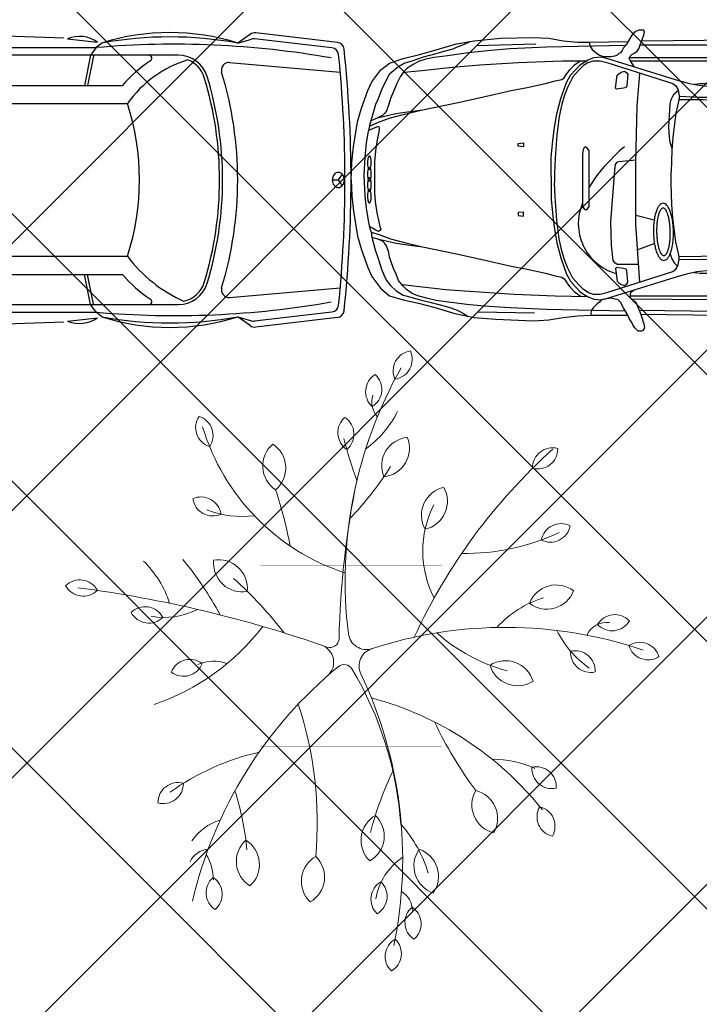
# Model space of a CAD drawing. Header units: millimetres. Extents: x 747415 to 1601423, y -236173 to 551995.
# Tile 507 of 549: x 1170216 to 1174714, y 219376 to 225889. Entities that reach past the tile are written whole.
import ezdxf

# ---------------------------------------------------------------- set-up
doc = ezdxf.new("R2010")
doc.units = ezdxf.units.MM
doc.header["$LTSCALE"] = 100
doc.header["$MEASUREMENT"] = 0
doc.linetypes.add('DASHED2', pattern=[9.525, 6.35, -3.175])
doc.layers.get('0').update_dxf_attribs({"linetype": 'CONTINUOUS', "lineweight": 0})
for name, color, linetype in [('T--A9041_VERHARDING_Parkeren', 9, 'CONTINUOUS'), ('T--L9041_VERHARDING_Parkeren', 9, 'DASHED2'), ('T--L9082_INRICHTING_SPECIFIEK_Auto', 8, 'CONTINUOUS')]:
    doc.layers.add(name, color=color, linetype=linetype)
doc.layers.add('T--A9042_BEPLANTING', color=90, linetype='CONTINUOUS', lineweight=0)
doc.layers.add('T--L9042_BOMEN', color=84, linetype='CONTINUOUS', lineweight=0)

# ---------------------------------------------------------------- blocks, each defined once
blk = doc.blocks.new('auto09')
for points in [[(-1900, 938.8), (-3000, 975), (-3500, 934.7), (-4250, 874.2), (-4581.7, 832.8)], [(-1875.7, 933.5), (-1677.9, 911.4)], [(-665.6, 964.1), (-750, 905), (-659.8, 931.8)], [(-126.1, 873.6), (-639.8, 933.5)], [(-89.6, 909.6), (-631.1, 972.8)], [(-2546.7, 875), (-1686.5, 875), (-1723.7, 825), (-1764.2, 625)], [(-1650, 905), (-1686.5, 875)], [(-1143.1, 825), (-1338.3, 825), (-2563.9, 825)], [(-1704.1, 821), (-1743.8, 625)], [(-2750, 775), (-2400, 625), (-1513.4, 625)], [(-804.1, 777.1), (-71.2, 713.2)], [(-2474.2, 505), (-1480, 505)], [(-124.1, 0), (-84.1, 0)], [(-58.7, 38.6), (-84.1, 0), (-58.7, -38.6)], [(-2474.2, -505), (-1480, -505)], [(-2750, -775), (-2400, -625), (-1513.4, -625)], [(-1650, -905), (-1686.5, -875), (-1723.7, -825), (-1764.2, -625)], [(-1704.1, -821), (-1743.8, -625)], [(-804.1, -777.1), (-71.2, -713.2)], [(-4581.7, -832.8), (-4250, -874.2), (-3500, -934.7), (-3000, -975), (-1900, -938.8)], [(-2563.9, -825), (-1143.1, -825)], [(-2546.7, -875), (-1686.5, -875)], [(-1875.7, -933.5), (-1677.9, -911.4)], [(-665.6, -964.1), (-750, -905), (-659.8, -931.8)], [(-126.1, -873.6), (-639.8, -933.5)], [(-89.6, -909.6), (-631.1, -972.8)]]:
    blk.add_lwpolyline(points)
for centre, radius, start, end in [((-1796.7, 744.1), 205.2, 54.62698, 112.627), ((-1200, -506.4), 1481.4, 72.31637, 107.68363), ((-1200, -1558.2), 2504, 79.6469, 100.3531), ((-636.9, 923.1), 50, 83.34557, 124.99202), ((-645.6, 883.9), 50, 83.34557, 106.55653), ((-1168.5, -5077.3), 5974.8, 80.00387, 94.97394), ((-131.9, 823.9), 50, 5.82009, 83.34557), ((-95.4, 860), 50, 6.04557, 83.34557), ((-8215.3, 0), 8215.3, 353.95443, 6.04557), ((-862.6, 70.9), 854.7, 122.94071, 139.58811), ((-862.6, 70.9), 754.7, 106.74929, 144.88805), ((-1338.3, 805), 20, 302.94071, 90), ((-1143.1, 625), 200, 16.95049, 90), ((-1143.1, 625), 180, 16.95049, 69.50583), ((-8215.3, 0), 8175.3, 354.17991, 5.82009), ((-808.4, 727.3), 50, 85.0236, 196.95556), ((-3193.8, 0), 2323.7, 343.04951, 16.95049), ((-3193.8, 0), 2343.7, 343.04951, 16.95049), ((-3193.8, 0), 2443.7, 343.04444, 16.95556), ((-3033.9, 0), 1633.9, 341.99649, 18.00351), ((-61.8, 0), 62.3, 161.66631, 180), ((-61.8, 0), 62.3, 180, 198.33369), ((-72.7, 3.6), 50.8, 141.34019, 161.66631), ((-79.7, 9.2), 41.9, 117.37363, 141.34019), ((-84.1, 17.7), 32.3, 90, 117.37363), ((-84.1, 17.7), 32.3, 62.62637, 90), ((-88.5, 9.2), 41.9, 38.65981, 62.62637), ((-95.5, 3.6), 50.8, 18.33369, 38.65981), ((-106.4, 0), 62.3, 0, 18.33369), ((-72.7, -3.6), 50.8, 198.33369, 218.65981), ((-79.7, -9.2), 41.9, 218.65981, 242.62637), ((-84.1, -17.7), 32.3, 242.62637, 270), ((-84.1, -17.7), 32.3, 270, 297.37363), ((-88.5, -9.2), 41.9, 297.37363, 321.34019), ((-95.5, -3.6), 50.8, 321.34019, 341.66631), ((-106.4, 0), 62.3, 341.66631, 0), ((-719.6, 67.9), 952.1, 216.99463, 245.94303), ((-862.6, -70.9), 854.7, 220.41189, 237.05929), ((-1143.1, -625), 200, 270, 343.04951), ((-1143.1, -625), 180, 281.35433, 343.04951), ((-808.4, -727.3), 50, 163.04444, 274.9764), ((-1168.5, 5077.3), 5974.8, 265.02606, 279.99613), ((-1338.3, -805), 20, 270, 57.05929), ((-131.9, -823.9), 50, 276.65443, 354.17991), ((-1796.7, -744.1), 205.2, 247.373, 305.37302), ((-1200, 1558.2), 2504, 259.6469, 280.3531), ((-1200, 506.4), 1481.4, 252.31637, 287.68363), ((-95.4, -860), 50, 276.65443, 353.95443), ((-636.9, -923.1), 50, 235.00798, 276.65443), ((-645.6, -883.9), 50, 253.44347, 276.65443)]:
    blk.add_arc(centre, radius, start, end)
blk = doc.blocks.new('auto33')
for p, q in [((830.324, 888.875), (1224.2, 899.525)), ((2006.612, -266.126), (1884.2, -234.188)), ((1894.85, -463.063), (2006.612, -420.476)), ((840.975, -872.9), (1213.55, -878.225))]:
    blk.add_line(p, q)
for points in [[(1873.55, 750.487), (1852.262, 782.425), (1841.612, 803.712), (1846.937, 819.687), (1857.587, 830.325), (1878.875, 840.974), (1894.85, 851.612), (1905.487, 867.587), (1916.137, 899.525), (1926.775, 926.137), (1932.099, 942.1), (1937.425, 958.075), (1942.75, 979.362), (1937.425, 990), (1905.487, 990), (1889.525, 984.687), (1878.875, 979.362), (1873.55, 974.037), (1862.912, 963.387), (1852.262, 947.425), (1836.3, 920.812), (1820.325, 894.2), (1804.362, 872.912), (1793.712, 856.937), (1783.075, 840.974), (1772.424, 835.65), (1761.775, 825), (1745.812, 819.687), (1719.2, 814.362), (1655.325, 814.362)], [(0, 0), (5.325, 117.099), (15.975, 218.225), (42.587, 383.225), (69.2, 473.712), (111.775, 590.812), (138.387, 649.362), (196.937, 729.2), (255.487, 771.775), (345.975, 803.712), (452.425, 830.325), (548.225, 856.937), (697.262, 899.525), (814.362, 920.812), (989.999, 936.775), (1208.225, 942.1), (1309.362, 936.775), (1405.162, 920.812), (1500.975, 910.162), (1580.812, 910.162), (1833.062, 915.425)], [(122.425, 356.612), (133.062, 393.875), (149.037, 447.099), (165, 500.325), (180.975, 537.587), (196.937, 580.162), (212.912, 617.425), (234.2, 660), (255.487, 702.587), (282.1, 723.875), (314.037, 750.487), (351.299, 771.775), (404.525, 787.75), (479.037, 814.362), (564.2, 835.65), (617.425, 851.612), (675.975, 867.587), (697.262, 878.225), (729.2, 888.875), (755.812, 899.525), (789.287, 916.25)], [(1924.637, 920.799), (2544.2, 926.137), (3097.749, 920.812), (3385.162, 920.812), (3592.75, 936.775)], [(1815, 888.875), (1293.387, 878.225), (1053.875, 867.587), (926.137, 856.937), (777.1, 840.974), (622.75, 819.687), (548.225, 809.037), (495, 798.387), (447.1, 782.425), (415.162, 766.462), (372.587, 739.837), (351.299, 718.55), (324.675, 681.299), (303.387, 638.712), (287.425, 601.449), (260.812, 537.587), (250.162, 500.325), (234.2, 457.75), (223.55, 441.774), (207.587, 425.812), (175.65, 409.837)], [(1575.487, 910.162), (1580.812, 888.875), (1596.775, 862.262), (1623.387, 840.974), (1644.687, 825), (1676.612, 814.362)], [(1914.362, 894.2), (2581.462, 894.2), (2980.65, 894.2), (3502.262, 888.875), (3608.712, 883.55), (3949.362, 867.587)], [(122.425, 356.612), (186.287, 383.225), (260.812, 409.837), (361.937, 436.449), (473.712, 463.075), (697.262, 510.975), (867.587, 548.225), (1059.2, 590.812), (1165.65, 612.1), (1288.075, 638.712), (1351.937, 654.687), (1394.525, 665.325), (1410.487, 675.975), (1421.137, 691.937), (1431.774, 707.912), (1447.75, 729.2), (1479.687, 761.137), (1516.937, 787.75)], [(351.299, 713.225), (468.387, 723.875), (670.649, 745.162), (851.612, 761.137), (1107.1, 777.1), (1399.837, 787.75), (1554.2, 787.75)], [(1325.325, 21.3), (1325.325, 149.037), (1335.975, 260.812), (1346.612, 345.975), (1362.587, 436.449), (1389.2, 537.587), (1410.487, 601.449), (1426.45, 644.037), (1453.074, 691.937), (1485, 729.2), (1516.937, 761.137), (1538.225, 777.1), (1564.837, 793.075), (1607.425, 809.037), (1655.325, 814.362), (1697.912, 803.712), (2145, 665.325), (2198.225, 649.362), (2240.812, 638.712), (2288.712, 628.075), (2373.875, 617.425)], [(1570.162, 777.1), (1602.1, 787.75), (1650, 787.75), (1692.587, 777.1), (2129.037, 638.712), (2150.325, 622.75), (2166.3, 596.137), (2171.612, 553.55), (2171.612, 537.587), (2150.325, 441.774), (2129.037, 282.099), (2123.712, 196.937), (2118.387, 53.224)], [(1843.387, 809.037), (2475, 809.037), (2932.75, 809.037), (3369.2, 798.387), (3550.162, 793.075)], [(1849.6, 787.75), (2086.462, 787.75), (2437.75, 787.75), (2661.3, 787.75), (2767.75, 787.75), (2916.775, 782.425), (3385.162, 777.1), (3614.037, 771.775)], [(1570.162, 777.1), (1538.225, 755.812), (1506.3, 723.875), (1469.037, 681.299), (1431.774, 612.1), (1410.487, 553.55), (1394.525, 500.325), (1378.55, 420.487), (1362.587, 298.062), (1351.937, 143.712), (1346.612, 47.912), (1346.612, -15.963)], [(1756.462, 601.449), (1751.137, 606.774), (1761.775, 691.937), (1772.424, 702.587), (1788.387, 713.225), (1809.687, 718.55), (1825.65, 707.912), (1830.975, 697.262), (1825.65, 622.75), (1820.325, 612.1), (1804.362, 606.774), (1756.462, 601.449)], [(1910.812, -675.963), (1884.2, -292.738), (1884.2, 111.775), (1894.85, 489.687), (1910.812, 702.587)], [(2123.712, 212.912), (2113.074, 250.162), (2107.75, 282.099), (2102.425, 351.3), (2113.074, 500.325), (2118.387, 532.262), (2129.037, 553.55), (2139.687, 569.525), (2155.65, 585.487), (2166.3, 590.812)], [(2272.749, 633.387), (2310, 638.712), (2437.75, 638.712), (2475, 628.075), (2490.975, 617.425), (2496.3, 612.1)], [(2171.612, 553.55), (2304.687, 548.225), (2533.55, 548.225), (2868.875, 542.912), (3321.3, 532.262), (3582.099, 532.262), (4130.325, 510.975)], [(2171.612, 532.262), (2331.3, 532.262), (2522.912, 526.937), (2863.55, 521.612), (3257.424, 516.3), (4130.325, 495)], [(133.062, 393.875), (175.65, 409.837), (212.912, 420.487), (287.425, 436.449), (340.65, 447.099), (473.712, 463.075)], [(122.425, 356.612), (111.775, 308.712), (101.137, 244.837), (90.487, 149.037), (85.162, 31.937), (90.487, -106.451), (101.137, -186.288), (111.775, -255.475), (122.425, -314.025), (133.062, -345.963)], [(117.1, 330), (180.975, 356.612), (186.287, 345.975), (186.287, 330), (175.65, 276.774), (165, 212.912), (154.362, 122.424), (154.362, -85.163), (159.675, -143.7), (170.324, -218.225), (180.975, -266.126), (191.612, -308.7), (196.937, -324.675), (191.612, -335.325), (180.975, -340.638), (159.675, -330), (122.425, -308.7)], [(1107.225, 241.062), (1141.85, 246.187), (1141.85, 219.062), (1107.225, 222.312), (1107.225, 241.062)], [(1532.912, 175.65), (1532.912, -175.638), (1543.55, -191.613), (1554.2, -196.938), (1564.837, -191.613), (1575.487, -175.638), (1575.487, -159.675), (1575.487, 191.612), (1564.837, 207.587), (1548.875, 218.225), (1538.225, 207.587), (1532.912, 175.65)], [(1809.687, 218.225), (1777.75, 191.612), (1676.612, 90.487), (1634.037, 37.262), (1607.425, 0), (1596.775, -15.963), (1575.487, -47.9)], [(1900.162, -558.863), (1761.775, -558.863), (1745.812, -548.225), (1735.162, -532.251), (1724.525, -431.125), (1719.2, -276.776), (1745.812, 63.875), (1751.137, 101.137), (1761.775, 117.099), (1772.424, 122.424), (1884.2, 133.062)], [(0, 0), (5.325, -106.451), (15.975, -207.575), (42.587, -372.575), (69.2, -463.063), (111.775, -580.163), (138.387, -638.713), (196.937, -718.55), (255.487, -766.45), (345.975, -793.063), (447.1, -814.35), (548.225, -840.963), (686.612, -883.55), (814.362, -910.163), (958.062, -920.8), (1208.225, -931.45), (1309.362, -926.125), (1405.162, -910.163), (1500.975, -899.513), (1586.137, -894.188), (1830.975, -894.188)], [(1325.325, 21.3), (1325.325, -127.738), (1335.975, -239.513), (1346.612, -324.675), (1362.587, -415.163), (1389.2, -516.288), (1410.487, -580.163), (1426.45, -622.738), (1453.074, -670.638), (1485, -707.9), (1516.937, -739.838), (1538.225, -755.8), (1564.837, -771.775), (1607.425, -787.738), (1655.325, -793.063), (1697.912, -782.413), (2145, -644.025), (2198.225, -628.063), (2240.812, -617.413), (2288.712, -606.775), (2373.875, -596.125)], [(1570.162, -745.163), (1602.1, -755.8), (1650, -755.8), (1692.587, -745.163), (2129.037, -606.775), (2150.325, -590.8), (2166.3, -564.188), (2171.612, -521.613), (2171.612, -505.638), (2150.325, -409.838), (2129.037, -250.163), (2123.712, -165), (2118.387, -21.288), (2118.387, 53.224)], [(1570.162, -745.163), (1538.225, -723.863), (1506.3, -691.938), (1469.037, -649.35), (1431.774, -580.163), (1410.487, -521.613), (1394.525, -468.388), (1378.55, -388.55), (1362.587, -266.126), (1351.937, -111.776), (1346.612, -15.963)], [(1107.225, -234.988), (1141.85, -240.113), (1141.85, -212.988), (1107.225, -216.238), (1107.225, -234.988)], [(133.062, -345.963), (186.287, -361.938), (260.812, -388.55), (361.937, -415.163), (473.712, -441.775), (697.262, -489.675), (867.587, -526.938), (1059.2, -569.513), (1165.65, -590.8), (1288.075, -617.413), (1351.937, -633.388), (1394.525, -644.025), (1410.487, -654.675), (1421.137, -670.638), (1431.774, -686.613), (1447.75, -707.9), (1479.687, -739.838), (1500.975, -755.8), (1522.262, -771.775)], [(133.062, -345.963), (138.387, -377.901), (159.675, -463.063), (180.975, -526.938), (202.262, -590.8), (218.225, -628.063), (234.2, -665.326), (260.812, -697.251), (298.062, -734.513), (345.975, -761.125), (404.525, -777.1), (457.75, -793.063), (521.612, -809.025), (580.162, -825), (622.75, -835.638), (660, -846.288), (702.587, -862.25), (723.875, -872.9), (745.162, -883.55), (776.312, -902.238)], [(138.387, -377.901), (175.65, -388.55), (212.912, -399.188), (287.425, -415.163), (340.65, -425.8), (473.712, -441.775)], [(1815, -867.575), (1293.387, -856.938), (1053.875, -846.288), (878.225, -835.638), (766.45, -825), (644.037, -809.025), (564.2, -798.388), (500.325, -782.413), (441.775, -766.45), (404.525, -750.475), (367.262, -723.863), (345.975, -702.575), (314.037, -665.326), (298.062, -622.738), (282.1, -585.475), (255.487, -510.963), (250.162, -479.025), (234.2, -436.45), (223.55, -420.476), (207.587, -404.513), (175.65, -388.55)], [(2113.074, -489.675), (2123.712, -521.613), (2139.687, -548.225), (2150.325, -558.863), (2160.975, -569.513)], [(2171.612, -505.638), (2608.075, -500.325), (3001.937, -495), (3427.75, -489.675), (4130.325, -463.063)], [(2171.612, -526.938), (2900.812, -521.613), (3374.524, -510.963), (3587.425, -510.963), (4130.325, -489.675)], [(1756.462, -580.163), (1751.137, -585.475), (1761.775, -670.638), (1772.424, -681.288), (1788.387, -691.938), (1809.687, -697.251), (1825.65, -686.613), (1830.975, -675.963), (1825.65, -601.45), (1820.325, -590.8), (1804.362, -585.475), (1756.462, -580.163)], [(2272.749, -612.088), (2310, -617.413), (2437.75, -617.413), (2475, -606.775), (2490.975, -596.125), (2496.3, -590.8)], [(340.65, -691.938), (473.712, -707.9), (628.062, -723.863), (750.487, -734.513), (1080.487, -755.8), (1351.937, -766.45), (1564.837, -771.775)], [(1873.55, -729.188), (1852.262, -745.163), (1846.937, -755.8), (1846.937, -777.1), (1862.912, -793.063), (1884.2, -809.025), (1894.85, -830.325), (1905.487, -856.938), (1916.137, -883.55), (1926.775, -915.475), (1932.099, -931.45), (1937.425, -952.738), (1942.75, -979.351), (1932.099, -995.325), (1921.462, -1000.638), (1900.162, -1000.638), (1878.875, -979.351), (1868.225, -963.388), (1857.587, -942.1), (1841.612, -915.475), (1830.975, -894.188), (1809.687, -856.938), (1804.362, -846.288), (1783.075, -809.025), (1767.1, -793.063), (1719.2, -782.413), (1655.325, -793.063)], [(1846.937, -766.45), (2086.462, -766.45), (2437.75, -766.45), (2661.3, -766.45), (2767.75, -766.45), (2916.775, -761.125), (3347.912, -755.8), (3630.012, -750.475)], [(1857.287, -787.438), (2661.3, -793.063), (2980.65, -787.738), (3225.487, -782.413), (3550.162, -771.775)], [(1655.325, -793.063), (1644.687, -809.025), (1628.712, -819.676), (1618.075, -830.325), (1602.1, -846.288), (1591.462, -862.25), (1586.137, -878.225), (1586.137, -894.188)], [(1905.487, -862.25), (2421.775, -867.575), (2805, -867.575), (3326.625, -862.25), (3614.037, -856.938)], [(1916.137, -888.863), (2448.387, -894.188), (2831.625, -899.513), (3315.975, -894.188), (3582.099, -904.838)]]:
    blk.add_lwpolyline(points)
for points in [[(121.249, 70.05, 0.15715148), (123.632, 70.889, 0.0898848), (125.928, 73.391, 0.04910718), (128.05, 77.46, 0.03066448), (129.916, 82.938, 0.02177548), (131.455, 89.616, 0.01717029), (132.606, 97.236, 0.01477699), (133.328, 105.507, 0.01374023), (133.59, 114.11, 0.01374023), (133.384, 122.714, 0.01477699), (132.717, 130.989, 0.01717029), (131.614, 138.617, 0.02177548), (130.119, 145.305, 0.03066448), (128.289, 150.795, 0.04910718), (126.194, 154.877, 0.0898848), (123.914, 157.394, 0.15715148), (121.537, 158.249, 0.15715148), (119.155, 157.41, 0.0898848), (116.859, 154.908, 0.04910718), (114.737, 150.839, 0.03066448), (112.871, 145.361, 0.02177548), (111.332, 138.683, 0.01717029), (110.18, 131.063, 0.01477699), (109.459, 122.792, 0.01374023), (109.197, 114.189, 0.01374023), (109.403, 105.585, 0.01477699), (110.07, 97.31, 0.01717029), (111.172, 89.682, 0.02177548), (112.667, 82.994, 0.03066448), (114.498, 77.504, 0.04910718), (116.593, 73.422, 0.0898848), (118.873, 70.905, 0.15715148)], [(121.825, -7.038, 0.15570612), (124.227, -6.175, 0.08991562), (126.526, -3.65, 0.04943001), (128.633, 0.439, 0.0309529), (130.468, 5.935, 0.02200981), (131.96, 12.628, 0.01736704), (133.05, 20.26, 0.01495166), (133.699, 28.537, 0.01390479), (133.88, 37.142, 0.01390479), (133.587, 45.744, 0.01495166), (132.83, 54.013, 0.01736704), (131.64, 61.63, 0.02200981), (130.062, 68.302, 0.0309529), (128.155, 73.775, 0.04943001), (125.995, 77.836, 0.08991562), (123.663, 80.33, 0.15570612), (121.249, 81.162, 0.15570612), (118.847, 80.299, 0.08991562), (116.548, 77.774, 0.04943001), (114.441, 73.685, 0.0309529), (112.606, 68.189, 0.02200981), (111.114, 61.496, 0.01736704), (110.024, 53.864, 0.01495166), (109.375, 45.587, 0.01390479), (109.194, 36.982, 0.01390479), (109.487, 28.38, 0.01495166), (110.244, 20.111, 0.01736704), (111.434, 12.494, 0.02200981), (113.012, 5.822, 0.0309529), (114.919, 0.349, 0.04943001), (117.079, -3.712, 0.08991562), (119.411, -6.206, 0.15570612)], [(121.825, 13.112, 0.15570612), (119.411, 12.28, 0.08991562), (117.079, 9.786, 0.04943001), (114.919, 5.725, 0.0309529), (113.012, 0.252, 0.02200981), (111.434, -6.42, 0.01736704), (110.244, -14.037, 0.01495166), (109.487, -22.306, 0.01390479), (109.194, -30.908, 0.01390479), (109.375, -39.513, 0.01495166), (110.024, -47.79, 0.01736704), (111.114, -55.422, 0.02200981), (112.606, -62.115, 0.0309529), (114.441, -67.611, 0.04943001), (116.548, -71.7, 0.08991562), (118.847, -74.225, 0.15570612), (121.249, -75.088, 0.15570612), (123.663, -74.256, 0.08991562), (125.995, -71.762, 0.04943001), (128.155, -67.701, 0.0309529), (130.062, -62.228, 0.02200981), (131.64, -55.556, 0.01736704), (132.83, -47.939, 0.01495166), (133.587, -39.67, 0.01390479), (133.88, -31.068, 0.01390479), (133.699, -22.463, 0.01495166), (133.05, -14.186, 0.01736704), (131.96, -6.554, 0.02200981), (130.468, 0.139, 0.0309529), (128.633, 5.635, 0.04943001), (126.526, 9.724, 0.08991562), (124.227, 12.249, 0.15570612)], [(121.249, -63.976, 0.15715148), (118.873, -64.831, 0.0898848), (116.593, -67.348, 0.04910718), (114.498, -71.43, 0.03066448), (112.667, -76.92, 0.02177548), (111.172, -83.608, 0.01717029), (110.07, -91.236, 0.01477699), (109.403, -99.511, 0.01374023), (109.197, -108.115, 0.01374023), (109.459, -116.718, 0.01477699), (110.18, -124.989, 0.01717029), (111.332, -132.609, 0.02177548), (112.871, -139.287, 0.03066448), (114.737, -144.765, 0.04910718), (116.859, -148.834, 0.0898848), (119.155, -151.336, 0.15715148), (121.537, -152.175, 0.15715148), (123.914, -151.32, 0.0898848), (126.194, -148.803, 0.04910718), (128.289, -144.721, 0.03066448), (130.119, -139.231, 0.02177548), (131.614, -132.543, 0.01717029), (132.717, -124.915, 0.01477699), (133.384, -116.64, 0.01374023), (133.59, -108.036, 0.01374023), (133.328, -99.433, 0.01477699), (132.606, -91.162, 0.01717029), (131.455, -83.542, 0.02177548), (129.916, -76.864, 0.03066448), (128.05, -71.386, 0.04910718), (125.928, -67.317, 0.0898848), (123.632, -64.815, 0.15715148)], [(2070.489, -532.255, 0.12935202), (2083.407, -528.442, 0.08825051), (2095.727, -517.514, 0.05492558), (2106.975, -499.891, 0.03660649), (2116.718, -476.25, 0.02685995), (2124.583, -447.501, 0.0215486), (2130.266, -414.747, 0.01871385), (2133.55, -379.248, 0.01746963), (2134.308, -342.367, 0.01746963), (2132.512, -305.522, 0.01871385), (2128.229, -270.13, 0.0215486), (2121.626, -237.549, 0.02685995), (2112.955, -209.032, 0.03660649), (2102.549, -185.676, 0.05492558), (2090.81, -168.376, 0.08825051), (2078.187, -157.8, 0.12935202), (2065.166, -154.352, 0.12935202), (2052.247, -158.165, 0.08825051), (2039.928, -169.093, 0.05492558), (2028.68, -186.716, 0.03660649), (2018.937, -210.356, 0.02685995), (2011.072, -239.106, 0.0215486), (2005.389, -271.86, 0.01871385), (2002.105, -307.359, 0.01746963), (2001.347, -344.24, 0.01746963), (2003.143, -381.085, 0.01871385), (2007.426, -416.477, 0.0215486), (2014.029, -449.058, 0.02685995), (2022.7, -477.575, 0.03660649), (2033.105, -500.931, 0.05492558), (2044.845, -518.231, 0.08825051), (2057.468, -528.807, 0.12935202)], [(2070.489, -500.32, 0.15236329), (2079.253, -497.153, 0.08994173), (2087.578, -488.075, 0.05017132), (2095.144, -473.432, 0.0316287), (2101.66, -453.789, 0.02256312), (2106.876, -429.9, 0.01783336), (2110.592, -402.683, 0.01536641), (2112.664, -373.185, 0.01429585), (2113.013, -342.538, 0.01429585), (2111.625, -311.92, 0.01536641), (2108.555, -282.508, 0.01783336), (2103.919, -255.433, 0.02256312), (2097.896, -231.735, 0.0316287), (2090.718, -212.324, 0.05017132), (2082.66, -197.946, 0.08994173), (2074.032, -189.155, 0.15236329), (2065.166, -186.287, 0.15236329), (2056.402, -189.454, 0.08994173), (2048.077, -198.532, 0.05017132), (2040.511, -213.175, 0.0316287), (2033.995, -232.818, 0.02256312), (2028.779, -256.707, 0.01783336), (2025.063, -283.923, 0.01536641), (2022.991, -313.422, 0.01429585), (2022.642, -344.069, 0.01429585), (2024.03, -374.687, 0.01536641), (2027.1, -404.099, 0.01783336), (2031.736, -431.174, 0.02256312), (2037.758, -454.872, 0.0316287), (2044.937, -474.283, 0.05017132), (2052.994, -488.661, 0.08994173), (2061.622, -497.452, 0.15236329)]]:
    blk.add_lwpolyline(points, format="xyb", close=True)
blk.add_arc((1846.278, -288.964), 341.955, 156.4065556, 253.8449833)
blk = doc.blocks.new('boom26')
for centre, radius, start, end in [((155.7, 1905), 132.8, 103.08209, 209.3601), ((9.9, 1969.2), 132.8, 283.08209, 29.3601), ((2713.7, 860.7), 2847.5, 157.87058, 194.6902), ((-37, 1751.1), 132.8, 129.69096, 235.96897), ((-196.1, 1743.2), 132.8, 309.69096, 55.96897), ((25.8, 1694.3), 147.2, 169.77911, 241.17534), ((-362.8, 2000.5), 688.5, 293.53361, 321.10718), ((185.5, 1474.8), 132.8, 83.1766, 189.45462), ((70.3, 1584.8), 132.8, 263.1766, 9.45462), ((-659.1, 1432.1), 132.8, 149.53138, 255.80939), ((-806, 1370.7), 132.8, 329.53138, 75.80939), ((-1163.5, 1406.5), 132.8, 161.75101, 268.02903), ((-1294.2, 1315.4), 132.8, 341.75101, 88.02903), ((-199.5, 1371.8), 189.7, 139.25895, 245.53696), ((-421.8, 1323), 189.7, 319.25895, 65.53696), ((1710.4, 3800.5), 3830.1, 218.53315, 241.78771), ((-2075.7, 884.9), 1445.9, 355.51299, 21.89294), ((936.5, 1172.1), 132.8, 82.8871, 189.16511), ((821.9, 1282.7), 132.8, 262.8871, 9.16511), ((368.4, 1461.7), 697.8, 193.8405, 224.247), ((1196.1, 1147.7), 132.8, 56.60762, 162.88564), ((1142.3, 1297.6), 132.8, 236.60762, 342.88564), ((280.5, 1007.6), 189.7, 103.08209, 209.3601), ((72.3, 1099.4), 189.7, 283.08209, 29.3601), ((2322.5, -556.2), 2147.2, 124.98616, 161.69412), ((1401.7, 856), 666.1, 151.79728, 176.96476), ((-924.8, 1385.2), 1141.4, 314.86921, 341.59472), ((1118, 714.4), 189.7, 56.60762, 162.88564), ((1041.1, 928.6), 189.7, 236.60762, 342.88564), ((-543.1, 3036.5), 2706.6, 291.93305, 303.14442), ((-995.8, 509.1), 189.7, 9.31928, 115.5973), ((-890.6, 710.8), 189.7, 189.31928, 295.5973), ((-624.7, 1194.2), 679.7, 239.81313, 293.78362), ((-1943.9, 389.4), 132.8, 4.76774, 111.04576), ((-1859.3, 524.3), 132.8, 184.76774, 291.04576), ((-1360.8, 278.9), 189.7, 2.72167, 108.99968), ((-1233.1, 467.2), 189.7, 182.72167, 288.99968), ((1477.5, 301.2), 189.7, 51.15279, 157.4308), ((-332.2, 2833.4), 2847.5, 236.96812, 273.66945), ((-1941.9, -191.8), 688.5, 32.53665, 60.11022), ((1663.8, -420.8), 868.2, 103.32786, 127.79347), ((1421.3, 521.7), 189.7, 231.15279, 337.4308), ((-2516.8, -1438.1), 2188.5, 42.65049, 54.20851), ((1788.1, 224), 132.8, 36.86099, 143.13901), ((-1756.6, 176.7), 132.8, 28.21556, 134.49358), ((-1732.6, 334.1), 132.8, 208.21556, 314.49358), ((-1661.4, 385.1), 147.2, 248.87666, 308.1371), ((1150.6, -2047.2), 2308.7, 90.46688, 117.48442), ((1189, -2581.6), 2847.5, 74.96812, 112.04112), ((1702.7, 470.5), 412, 210.47633, 257.40871), ((1696.6, 157.7), 147.2, 86.87666, 146.1371), ((1788.1, 383.2), 132.8, 216.86099, 323.13901), ((1841.8, 2142.3), 2188.5, 240.65049, 252.20851), ((1975.9, 82.3), 132.8, 26.48008, 132.7581), ((-157.6, 111.5), 120, 273.66945, 14.62325), ((75.4, 169), 120, 194.6902, 292.04112), ((1190, -41.5), 189.7, 26.48008, 132.7581), ((1591.9, 10.8), 132.8, 26.48008, 132.7581), ((2004.6, 238.9), 132.8, 206.48008, 312.7581), ((-1472.8, -25.2), 132.8, 36.8567, 143.13471), ((-2096.9, 3334.3), 3360.2, 281.28584, 286.23611), ((356.9, 5737.6), 5829.6, 254.94405, 265.30416), ((1231, 182.4), 189.7, 206.48008, 312.7581), ((1620.6, 167.4), 132.8, 206.48008, 312.7581), ((-1472.8, 134.1), 132.8, 216.8567, 323.13471), ((112.8, -52.2), 60, 117.48442, 215.92386), ((-1908.4, 529.4), 1457.9, 283.32316, 338.47293), ((-125.3, -132.2), 60, 337.22955, 85.30416), ((26.2, -236.7), 120, 37.82773, 157.49813), ((2370, 1583.2), 2847.5, 215.92386, 253.36809), ((7467.3, -3319.2), 8174.3, 157.22955, 169.12777), ((935.3, -2818.2), 2533.1, 81.54129, 104.63104), ((1436.7, -451.9), 189.7, 26.48008, 132.7581), ((1477.7, -228.1), 189.7, 206.48008, 312.7581), ((-1279.7, -546.1), 189.7, 36.86099, 143.13901), ((-420.9, -3045), 2706.6, 97.03174, 105.14442), ((-1279.7, -318.6), 189.7, 216.86099, 323.13901), ((1340.5, -2672.1), 2706.6, 124.19798, 134.59013), ((-1630.3, -622.3), 666.1, 335.80149, 3.42718), ((-1216.7, -1716.6), 1510.5, 15.19708, 49.28793), ((2197.5, -384.9), 1620.7, 189.25549, 212.24471), ((-499.6, -846.6), 189.7, 80.71317, 186.99118), ((-657.3, -682.5), 189.7, 260.71317, 6.99118), ((1328, -877.2), 189.7, 38.50514, 144.78315), ((1290.8, -2554.5), 1790.5, 91.67963, 104.45883), ((1321.5, -649.7), 189.7, 218.50514, 324.78315), ((-1519.8, -956.6), 132.8, 52.70028, 158.9783), ((-978.1, -934.8), 132.8, 94.7219, 200.99992), ((-1113, -850.1), 132.8, 274.7219, 20.99992), ((236.8, -925), 259.2, 156.26047, 200.37725), ((-1563.3, -803.4), 132.8, 232.70028, 338.9783), ((590.2, -2836.8), 2188.5, 114.71625, 126.27427), ((1371.2, -846.4), 350.7, 193.70411, 232.35972), ((1513.1, -1078.2), 132.8, 36.8567, 143.13471), ((-804.5, -1188.3), 475.6, 345.81107, 23.92269), ((89.6, -1072.6), 132.8, 139.25895, 245.53696), ((-66, -1106.8), 132.8, 319.25895, 65.53696), ((1364.1, -1014.7), 147.2, 182.19912, 241.45955), ((1406.1, -1337.2), 339.5, 87.26377, 117.18318), ((1513.2, -918.9), 132.8, 216.8567, 323.13471), ((898.6, -1201.6), 132.8, 160.92268, 267.20069), ((766.7, -1290.9), 132.8, 340.92268, 87.20069), ((-247.9, -1843.7), 688.5, 104.60241, 132.17597), ((-275.4, -1349), 132.8, 114.55497, 220.83299), ((-431, -1315), 132.8, 294.55497, 40.83299), ((-478.9, -1770.2), 132.8, 114.87103, 221.14904), ((-634.7, -1737.1), 132.8, 294.87103, 41.14904)]:
    blk.add_arc(centre, radius, start, end)

msp = doc.modelspace()

# ---------------------------------------------------------------- hatches: boundary and pattern name
at = {"layer": 'T--A9041_VERHARDING_Parkeren', "linetype": 'Continuous'}
h = msp.add_hatch(dxfattribs=at)
h.set_pattern_fill('ANSI37', color=9, scale=10000, style=0)
h.paths.add_polyline_path([(1177308.673, 242835.5), (1172039.01, 242115.11), (1167508.673, 241689.024), (1167508.673, 193834.318), (1177308.673, 195491.101)])
at = {"layer": 'T--A9042_BEPLANTING'}
h = msp.add_hatch(dxfattribs=at)
h.set_pattern_fill('GRASS', color=256, scale=1500, style=0)
edge = h.paths.add_edge_path()
edge.add_line((1194589.183, 247525.193), (1194593.64, 247264.881))
edge.add_line((1194593.64, 247264.881), (1189597.042, 247120.843))
edge.add_line((1189597.042, 247120.843), (1179615.176, 246734.424))
edge.add_line((1179615.176, 246734.424), (1169673.169, 246260.926))
edge.add_line((1169673.169, 246260.926), (1159743.156, 245284.429))
edge.add_line((1159743.156, 245284.429), (1149794.302, 244232.037))
edge.add_line((1149794.302, 244232.037), (1139904.319, 243419.621))
edge.add_line((1139904.319, 243419.621), (1138613.747, 243325.021))
edge.add_line((1138613.747, 243325.021), (1135690.007, 243117.197))
edge.add_line((1135690.007, 243117.197), (1132771.926, 242932.503))
edge.add_line((1132771.926, 242932.503), (1129859.398, 242758.599))
edge.add_line((1129859.398, 242758.599), (1126616.556, 242566.575))
edge.add_line((1126616.556, 242566.575), (1123385.964, 242364.695))
edge.add_line((1123385.964, 242364.695), (1120184.728, 242139.833))
edge.add_line((1120184.728, 242139.833), (1117014.113, 241880.011))
edge.add_line((1117014.113, 241880.011), (1113876.289, 241570.228))
edge.add_line((1113876.289, 241570.228), (1110773.76, 241198.319))
edge.add_line((1110773.76, 241198.319), (1107692.214, 240764.72))
edge.add_line((1107692.214, 240764.72), (1104624.361, 240306.925))
edge.add_line((1104624.361, 240306.925), (1101572.465, 239835.828))
edge.add_line((1101572.465, 239835.828), (1100403.086, 239650.924))
edge.add_line((1100403.086, 239650.924), (1097780.987, 239217.99))
edge.add_line((1097780.987, 239217.99), (1095157.329, 238732.83))
edge.add_line((1095157.329, 238732.83), (1092526.922, 238274.052))
edge.add_line((1092526.922, 238274.052), (1089457.602, 237766.051))
edge.add_line((1089457.602, 237766.051), (1086388.73, 237224.846))
edge.add_line((1086388.73, 237224.846), (1083401.545, 236651.668))
edge.add_line((1083401.545, 236651.668), (1080469.385, 236024.459))
edge.add_line((1080469.385, 236024.459), (1077519.444, 235269.823))
edge.add_line((1077519.444, 235269.823), (1074567.867, 234454.498))
edge.add_line((1074567.867, 234454.498), (1071611.505, 233602.32))
edge.add_line((1071611.505, 233602.32), (1068661.406, 232725.291))
edge.add_line((1068661.406, 232725.291), (1065719.424, 231822.381))
edge.add_line((1065719.424, 231822.381), (1062684.54, 230856.109))
edge.add_line((1062684.54, 230856.109), (1059866.196, 229920.836))
edge.add_line((1059866.196, 229920.836), (1056845.381, 228880.035))
edge.add_line((1056845.381, 228880.035), (1054034.15, 227860.451))
edge.add_line((1054034.15, 227860.451), (1051908.682, 227043.859))
edge.add_line((1051908.682, 227043.859), (1051192.354, 226766.278))
edge.add_line((1051192.354, 226766.278), (1050671.69, 226564.519))
edge.add_line((1050671.69, 226564.519), (1049927.631, 226262.62))
edge.add_line((1049927.631, 226262.62), (1049070.32, 225903.54))
edge.add_line((1049070.32, 225903.54), (1048360.834, 225606.376))
edge.add_line((1048360.834, 225606.376), (1045574.185, 224396.868))
edge.add_line((1045574.185, 224396.868), (1042746.023, 223102.062))
edge.add_line((1042746.023, 223102.062), (1039916.204, 221736.561))
edge.add_line((1039916.204, 221736.561), (1037264.038, 220364.549))
edge.add_line((1037264.038, 220364.549), (1036639.036, 220037.907))
edge.add_line((1036639.036, 220037.907), (1035761.731, 219567.084))
edge.add_line((1035761.731, 219567.084), (1034455.173, 218860.02))
edge.add_line((1034455.173, 218860.02), (1031834.519, 217415.207))
edge.add_line((1031834.519, 217415.207), (1029063.532, 215837.52))
edge.add_line((1029063.532, 215837.52), (1026493.513, 214322.916))
edge.add_line((1026493.513, 214322.916), (1023661.374, 212596.81))
edge.add_line((1023661.374, 212596.81), (1021148.701, 211011.913))
edge.add_line((1021148.701, 211011.913), (1018664.489, 209394.723))
edge.add_line((1018664.489, 209394.723), (1016111.63, 207674.051))
edge.add_line((1016111.63, 207674.051), (1013541.964, 205866.676))
edge.add_line((1013541.964, 205866.676), (1011054.819, 204060.939))
edge.add_line((1011054.819, 204060.939), (1008551.61, 202180.933))
edge.add_line((1008551.61, 202180.933), (1006071.977, 200261.271))
edge.add_line((1006071.977, 200261.271), (1003623.026, 198305.877))
edge.add_line((1003623.026, 198305.877), (1001255.469, 196356.541))
edge.add_line((1001255.469, 196356.541), (998895.97, 194358.237))
edge.add_line((998895.97, 194358.237), (996592.894, 192340.973))
edge.add_line((996592.894, 192340.973), (994271.188, 190253.094))
edge.add_line((994271.188, 190253.094), (992089.799, 188232.713))
edge.add_line((992089.799, 188232.713), (989855.126, 186096.735))
edge.add_line((989855.126, 186096.735), (987565.682, 183840.779))
edge.add_line((987565.682, 183840.779), (985556.73, 181812.43))
edge.add_line((985556.73, 181812.43), (983340.235, 179499.914))
edge.add_line((983340.235, 179499.914), (981234.422, 177237.565))
edge.add_line((981234.422, 177237.565), (979162.94, 174943.215))
edge.add_line((979162.94, 174943.215), (977214.691, 172724.59))
edge.add_line((977214.691, 172724.59), (975036.892, 170165.071))
edge.add_line((975036.892, 170165.071), (973160.412, 167901.106))
edge.add_line((973160.412, 167901.106), (971300.145, 165540.186))
edge.add_line((971300.145, 165540.186), (970653.489, 164750.347))
edge.add_line((970653.489, 164750.347), (969323.906, 163031.694))
edge.add_line((969323.906, 163031.694), (967532.389, 160664.585))
edge.add_line((967532.389, 160664.585), (965620.33, 158124.446))
edge.add_line((965620.33, 158124.446), (963729.485, 155559.861))
edge.add_line((963729.485, 155559.861), (962160.024, 153368.205))
edge.add_line((962160.024, 153368.205), (960583.853, 151476.839))
edge.add_line((960583.853, 151476.839), (957868.106, 147829.141))
edge.add_line((957868.106, 147829.141), (955546.579, 144354.957))
edge.add_line((955546.579, 144354.957), (952781.766, 139999.101))
edge.add_line((952781.766, 139999.101), (950228.309, 135925.671))
edge.add_line((950228.309, 135925.671), (947689.507, 131669.07))
edge.add_line((947689.507, 131669.07), (945836.511, 128467.426))
edge.add_line((945836.511, 128467.426), (939785.242, 117718.876))
edge.add_line((939785.242, 117718.876), (930712.869, 102774.401))
edge.add_line((930712.869, 102774.401), (922173.53, 90199.799))
edge.add_arc((831492.457, 157259.067), 112782.989, 306.60619454, 323.5168236, ccw=False)
edge.add_line((898746.269, 66722.183), (906881.323, 58450.839))
edge.add_arc((1039056.702, -43733.649), 167068.849, 138.06483794, 142.29247104, ccw=False)
edge.add_line((914773.924, 67916.66), (924725.806, 83316.857))
edge.add_line((924725.806, 83316.857), (935036.865, 100427.915))
edge.add_line((935036.865, 100427.915), (938271.243, 105214.41))
edge.add_line((938271.243, 105214.41), (944567.151, 115601.153))
edge.add_line((944567.151, 115601.153), (949536.685, 124088.131))
edge.add_line((949536.685, 124088.131), (954824.472, 132626.587))
edge.add_line((954824.472, 132626.587), (959827.89, 140132.671))
edge.add_line((959827.89, 140132.671), (963059.812, 145135.12))
edge.add_line((963059.812, 145135.12), (965500.197, 148828.356))
edge.add_line((965500.197, 148828.356), (966613.361, 150562.786))
edge.add_line((966613.361, 150562.786), (968025.373, 152669.584))
edge.add_line((968025.373, 152669.584), (969925.147, 155201.552))
edge.add_line((969925.147, 155201.552), (971712.101, 157704.465))
edge.add_line((971712.101, 157704.465), (973307.285, 159791.446))
edge.add_line((973307.285, 159791.446), (974380.773, 161326.936))
edge.add_line((974380.773, 161326.936), (975513.5, 162711.848))
edge.add_line((975513.5, 162711.848), (977022.752, 164676.523))
edge.add_line((977022.752, 164676.523), (979125.989, 167160.936))
edge.add_line((979125.989, 167160.936), (980701.644, 168861.659))
edge.add_line((980701.644, 168861.659), (983077.997, 171627.505))
edge.add_line((983077.997, 171627.505), (985074.319, 173856.029))
edge.add_line((985074.319, 173856.029), (986909.132, 175828.505))
edge.add_line((986909.132, 175828.505), (989063.699, 178159.256))
edge.add_line((989063.699, 178159.256), (991154.428, 180245.145))
edge.add_line((991154.428, 180245.145), (993121.205, 182057.606))
edge.add_line((993121.205, 182057.606), (995324.494, 184142.051))
edge.add_line((995324.494, 184142.051), (997280.219, 186006.612))
edge.add_line((997280.219, 186006.612), (999623.744, 188200.448))
edge.add_line((999623.744, 188200.448), (1002349.065, 190608.065))
edge.add_line((1002349.065, 190608.065), (1004754.956, 192653.066))
edge.add_line((1004754.956, 192653.066), (1007294.928, 194741.918))
edge.add_line((1007294.928, 194741.918), (1008978.786, 196161.928))
edge.add_line((1008978.786, 196161.928), (1011076.047, 197755.95))
edge.add_line((1011076.047, 197755.95), (1013065.241, 199247.814))
edge.add_line((1013065.241, 199247.814), (1015821.037, 201346.882))
edge.add_line((1015821.037, 201346.882), (1017686.716, 202722.52))
edge.add_line((1017686.716, 202722.52), (1020957.031, 204817.97))
edge.add_line((1020957.031, 204817.97), (1023228.197, 206313.401))
edge.add_line((1023228.197, 206313.401), (1026470.58, 208376.744))
edge.add_line((1026470.58, 208376.744), (1028603.548, 209658.432))
edge.add_line((1028603.548, 209658.432), (1030968.801, 211111.637))
edge.add_line((1030968.801, 211111.637), (1032974.557, 212278.47))
edge.add_line((1032974.557, 212278.47), (1034989.373, 213415.47))
edge.add_line((1034989.373, 213415.47), (1036654.679, 214452.728))
edge.add_line((1036654.679, 214452.728), (1038246.03, 215241.653))
edge.add_line((1038246.03, 215241.653), (1039948.347, 216202.761))
edge.add_line((1039948.347, 216202.761), (1041825.775, 217172.039))
edge.add_line((1041825.775, 217172.039), (1043014.131, 217759.859))
edge.add_line((1043014.131, 217759.859), (1045164.207, 218821.145))
edge.add_line((1045164.207, 218821.145), (1047341.541, 219812.404))
edge.add_line((1047341.541, 219812.404), (1050071.07, 221013.985))
edge.add_line((1050071.07, 221013.985), (1051244.22, 221490.97))
edge.add_line((1051244.22, 221490.97), (1052347.556, 221956.97))
edge.add_line((1052347.556, 221956.97), (1053649.506, 222430.47))
edge.add_line((1053649.506, 222430.47), (1054533.126, 222784.97))
edge.add_line((1054533.126, 222784.97), (1056086.056, 223306.47))
edge.add_line((1056086.056, 223306.47), (1057869.317, 223968.97))
edge.add_line((1057869.317, 223968.97), (1060574.556, 224929.97))
edge.add_line((1060574.556, 224929.97), (1063483.693, 225922.97))
edge.add_line((1063483.693, 225922.97), (1065608.903, 226631.593))
edge.add_line((1065608.903, 226631.593), (1069173.064, 227676.47))
edge.add_line((1069173.064, 227676.47), (1072281.977, 228625.637))
edge.add_line((1072281.977, 228625.637), (1075375.394, 229611.47))
edge.add_line((1075375.394, 229611.47), (1077123.927, 230119.62))
edge.add_line((1077123.927, 230119.62), (1080375.394, 230986.97))
edge.add_line((1080375.394, 230986.97), (1082892.594, 231747.063))
edge.add_line((1082892.594, 231747.063), (1087287.423, 232727.295))
edge.add_line((1087287.423, 232727.295), (1089726.851, 233304.236))
edge.add_line((1089726.851, 233304.236), (1092683.446, 233905.227))
edge.add_line((1092683.446, 233905.227), (1095564.394, 234529.046))
edge.add_line((1095564.394, 234529.046), (1098820.303, 235134.124))
edge.add_line((1098820.303, 235134.124), (1101429.17, 235680.801))
edge.add_line((1101429.17, 235680.801), (1102775.394, 235932.97))
edge.add_line((1102775.394, 235932.97), (1105482.445, 236248.973))
edge.add_line((1105482.445, 236248.973), (1107758.807, 236612.397))
edge.add_line((1107758.807, 236612.397), (1110496.735, 236978.709))
edge.add_line((1110496.735, 236978.709), (1115376.091, 237663.748))
edge.add_line((1115376.091, 237663.748), (1120160.891, 238162.648))
edge.add_line((1120160.891, 238162.648), (1122883.614, 238303.454))
edge.add_line((1122883.614, 238303.454), (1125390.669, 238461.915))
edge.add_line((1125390.669, 238461.915), (1128123.405, 238391.97))
edge.add_line((1128123.405, 238391.97), (1132768.171, 238736.47))
edge.add_line((1132768.171, 238736.47), (1135790.587, 239107.966))
edge.add_line((1135790.587, 239107.966), (1138342.94, 239481.456))
edge.add_line((1138342.94, 239481.456), (1142060.43, 239524.47))
edge.add_line((1142060.43, 239524.47), (1147419.918, 239838.053))
edge.add_line((1147419.918, 239838.053), (1152508.673, 240937.759))
edge.add_line((1152508.673, 240937.759), (1161790.445, 241405.25))
edge.add_line((1161790.445, 241405.25), (1166293.104, 242414.317))
edge.add_line((1166293.104, 242414.317), (1170003.913, 243136.47))
edge.add_line((1170003.913, 243136.47), (1182817.631, 243902.97))
edge.add_line((1182817.631, 243902.97), (1191677.387, 244103.47))
edge.add_line((1191677.387, 244103.47), (1200992.076, 244164.47))
edge.add_line((1200992.076, 244164.47), (1212315.556, 244345.47))
edge.add_line((1212315.556, 244345.47), (1212435.36, 247419.97))
edge.add_line((1212435.36, 247419.97), (1205479.36, 247503.517))
edge.add_line((1205479.36, 247503.517), (1202606.248, 247460.622))
edge.add_line((1202606.248, 247460.622), (1194593.64, 247264.881))

# ---------------------------------------------------------------- linework, layer by layer
at = {"layer": 'T--L9041_VERHARDING_Parkeren', "const_width": 1}
msp.add_lwpolyline([(1171808.673, 221079.096), (1173008.673, 221079.096), (1173008.673, 222279.096), (1171808.673, 222279.096)], close=True, dxfattribs=at)

# ---------------------------------------------------------------- block references
at = {"layer": 'T--L9042_BOMEN', "linetype": 'Continuous', "rotation": 273.4399454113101}
msp.add_blockref('boom26', (1172408.673, 221679.096), dxfattribs=at)
at = {"layer": 'T--L9082_INRICHTING_SPECIFIEK_Auto'}
for name in ['auto09', 'auto33']:
    msp.add_blockref(name, (1172408.673, 224829.096), dxfattribs=at)

doc.saveas('drawing.dxf')
